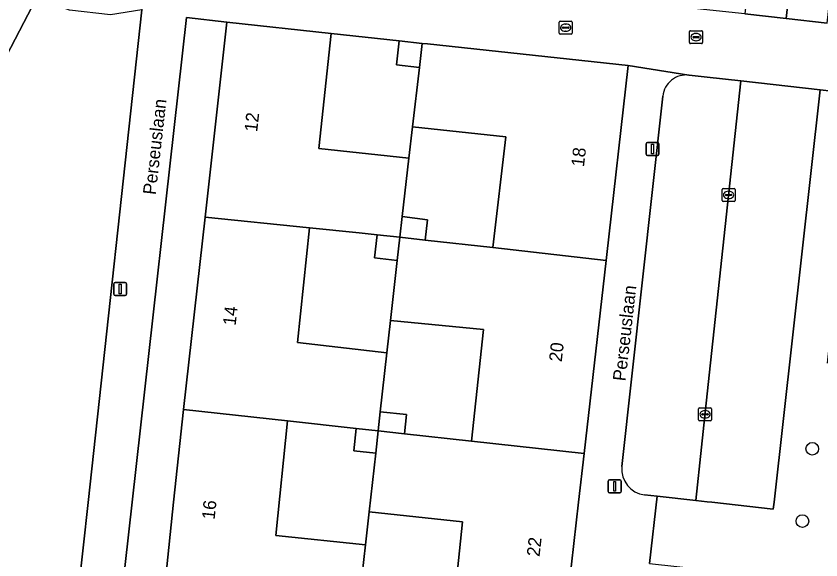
# Model space of a CAD drawing. Extents: x 162396 to 163643, y 386452 to 387406.
# Drawn here: x 162446.5 to 162508.8, y 386495.5 to 386537.6 of the extents above; entities that cross this region are included whole.
import ezdxf

# ---------------------------------------------------------------- set-up
doc = ezdxf.new("R2010")
doc.units = 0
for name, color, linetype in [('IMGEO_Boom', 7, 'Continuous'), ('IMGEO_Erf', 7, 'Continuous'), ('IMGEO_Groenvoorziening', 7, 'Continuous'), ('IMGEO_Kolk', 7, 'Continuous'), ('IMGEO_Lichtmast', 7, 'Continuous'), ('IMGEO_Openbare_ruimte_label', 7, 'Continuous'), ('IMGEO_Pand', 7, 'Continuous'), ('IMGEO_Pand_nummerreeks', 7, 'Continuous'), ('IMGEO_Parkeervlak_open', 7, 'Continuous'), ('IMGEO_Rijbaan_lokaal_open', 7, 'Continuous'), ('IMGEO_Rioolput', 7, 'Continuous'), ('IMGEO_Voetpad_open', 7, 'Continuous')]:
    doc.layers.add(name, color=color, linetype=linetype)

msp = doc.modelspace()

# ---------------------------------------------------------------- linework, layer by layer
at = {"layer": 'IMGEO_Boom'}
for centre in [(162508.129, 386504.13), (162507.359, 386498.541)]:
    msp.add_circle(centre, 0.489, dxfattribs=at)
at = {"layer": 'IMGEO_Erf'}
for points in [[(162461.151, 386522.026), (162461.178, 386522.265), (162462.829, 386537.098), (162459.71, 386537.473), (162455.514, 386500), (162454.691, 386492.655), (162457.914, 386492.254), (162458.699, 386500), (162459.496, 386507.157)], [(162477.734, 386533.596), (162475.952, 386533.791), (162476.165, 386535.656), (162470.911, 386536.224), (162469.96, 386527.332), (162476.921, 386526.579), (162477.203, 386529.019)], [(162484.408, 386528.229), (162477.203, 386529.019), (162476.921, 386526.579), (162476.399, 386522.083), (162478.36, 386521.836), (162478.177, 386520.258), (162483.425, 386519.678)], [(162476.006, 386518.688), (162474.26, 386518.877), (162474.467, 386520.667), (162473.081, 386520.82), (162469.226, 386521.21), (162468.304, 386512.352), (162475.22, 386511.55), (162475.508, 386514.053)], [(162482.69, 386513.338), (162475.508, 386514.053), (162475.22, 386511.55), (162474.711, 386506.99), (162476.735, 386506.789), (162476.571, 386505.296), (162481.773, 386504.728)], [(162474.353, 386503.793), (162472.651, 386503.961), (162472.83, 386505.703), (162467.534, 386506.281), (162466.637, 386497.441), (162473.561, 386496.713), (162473.847, 386499.268)], [(162481.076, 386498.493), (162473.847, 386499.268), (162473.561, 386496.713), (162473.053, 386492.171), (162475.01, 386491.977), (162474.813, 386490.373), (162479.926, 386489.804), (162480.167, 386489.777)]]:
    msp.add_lwpolyline(points, close=True, dxfattribs=at)
at = {"layer": 'IMGEO_Groenvoorziening'}
msp.add_lwpolyline([(162448.106, 386538.987), (162448.752, 386543.51), (162447.678, 386544.657), (162445.726, 386541.877), (162440.223, 386533.06), (162439.081, 386530.869), (162438.347, 386528.973), (162436.396, 386525.055), (162439.87, 386523.156)], close=True, dxfattribs=at)
for points in [[(162456.255, 386538.063), (162453.833, 386537.665), (162450.665, 386538.022), (162448.106, 386538.987), (162439.87, 386523.156), (162436.396, 386525.055), (162434.169, 386520.583), (162432.096, 386516.885), (162427.708, 386506.981), (162427.991, 386506.875), (162431.682, 386505.492), (162432.408, 386505.149), (162433.047, 386504.663), (162433.782, 386503.713), (162434.049, 386503.368), (162434.634, 386501.453), (162434.381, 386499.718), (162426.756, 386491.057), (162424.097, 386490.065), (162419.332, 386490.597), (162417.794, 386486.43), (162447.343, 386483.029)], [(162450.572, 386485.975), (162452.109, 386499.982), (162456.255, 386538.063)]]:
    msp.add_lwpolyline(points, dxfattribs=at)
at = {"layer": 'IMGEO_Kolk'}
for p, q in [((162488.549, 386536.249), (162488.549, 386537.101)), ((162488.624, 386537.175), (162489.476, 386537.175)), ((162489.037, 386536.955), (162489.062, 386536.955)), ((162489.55, 386537.101), (162489.55, 386536.249)), ((162489.476, 386536.175), (162488.624, 386536.175)), ((162488.808, 386536.669), (162488.808, 386536.681)), ((162489.246, 386536.632), (162488.848, 386536.632)), ((162488.851, 386536.718), (162489.249, 386536.718)), ((162489.06, 386536.395), (162489.035, 386536.395)), ((162489.292, 386536.681), (162489.292, 386536.669)), ((162501.155, 386523.327), (162501.155, 386524.179)), ((162501.23, 386524.253), (162502.082, 386524.253)), ((162501.414, 386523.747), (162501.414, 386523.759)), ((162501.852, 386523.71), (162501.454, 386523.71)), ((162501.457, 386523.796), (162501.855, 386523.796)), ((162501.643, 386524.033), (162501.668, 386524.033)), ((162501.898, 386523.759), (162501.898, 386523.747)), ((162502.156, 386524.179), (162502.156, 386523.327)), ((162502.082, 386523.253), (162501.23, 386523.253)), ((162501.666, 386523.473), (162501.641, 386523.473)), ((162499.329, 386506.373), (162499.329, 386507.225)), ((162499.404, 386507.299), (162500.256, 386507.299)), ((162499.817, 386507.079), (162499.842, 386507.079)), ((162500.33, 386507.225), (162500.33, 386506.373)), ((162500.256, 386506.299), (162499.404, 386506.299)), ((162499.588, 386506.793), (162499.588, 386506.805)), ((162500.026, 386506.756), (162499.628, 386506.756)), ((162499.631, 386506.842), (162500.029, 386506.842)), ((162499.84, 386506.519), (162499.815, 386506.519)), ((162500.072, 386506.805), (162500.072, 386506.793))]:
    msp.add_line(p, q, dxfattribs=at)
for points in [[(162488.549, 386536.249), (162488.549, 386537.101)], [(162488.624, 386537.175), (162489.476, 386537.175)], [(162489.55, 386537.101), (162489.55, 386536.249)], [(162489.476, 386536.175), (162488.624, 386536.175)], [(162501.155, 386523.327), (162501.155, 386524.179)], [(162501.23, 386524.253), (162502.082, 386524.253)], [(162502.156, 386524.179), (162502.156, 386523.327)], [(162502.082, 386523.253), (162501.23, 386523.253)], [(162499.329, 386506.373), (162499.329, 386507.225)], [(162499.404, 386507.299), (162500.256, 386507.299)], [(162500.33, 386507.225), (162500.33, 386506.373)], [(162500.256, 386506.299), (162499.404, 386506.299)]]:
    msp.add_lwpolyline(points, dxfattribs=at)
for centre, radius, start, end in [((162488.626, 386537.099), 0.0765, 91.55205, 178.44795), ((162488.626, 386537.099), 0.0765, 91.55205, 178.44795), ((162489.474, 386537.099), 0.0765, 1.55205, 88.44795), ((162489.474, 386537.099), 0.0765, 1.55205, 88.44795), ((162488.626, 386536.251), 0.0765, 181.55205, 268.44795), ((162488.626, 386536.251), 0.0765, 181.55205, 268.44795), ((162488.848, 386536.678), 0.0403, 85.87752, 175.75265), ((162488.845, 386536.668), 0.0366, 178.93798, 274.71019), ((162489.249, 386536.675), 0.043, 264.86636, 352.45326), ((162489.253, 386536.68), 0.0386, 1.73085, 96.63898), ((162489.474, 386536.251), 0.0765, 271.55205, 358.44795), ((162489.474, 386536.251), 0.0765, 271.55205, 358.44795), ((162501.232, 386524.177), 0.0765, 91.55205, 178.44795), ((162501.232, 386524.177), 0.0765, 91.55205, 178.44795), ((162501.454, 386523.756), 0.0403, 85.87752, 175.75265), ((162501.451, 386523.746), 0.0366, 178.93798, 274.71019), ((162501.855, 386523.753), 0.043, 264.86636, 352.45326), ((162501.859, 386523.758), 0.0386, 1.73085, 96.63898), ((162502.08, 386524.177), 0.0765, 1.55205, 88.44795), ((162502.08, 386524.177), 0.0765, 1.55205, 88.44795), ((162501.232, 386523.329), 0.0765, 181.55205, 268.44795), ((162501.232, 386523.329), 0.0765, 181.55205, 268.44795), ((162502.08, 386523.329), 0.0765, 271.55205, 358.44795), ((162502.08, 386523.329), 0.0765, 271.55205, 358.44795), ((162499.406, 386507.223), 0.0765, 91.55205, 178.44795), ((162499.406, 386507.223), 0.0765, 91.55205, 178.44795), ((162500.254, 386507.223), 0.0765, 1.55205, 88.44795), ((162500.254, 386507.223), 0.0765, 1.55205, 88.44795), ((162499.406, 386506.375), 0.0765, 181.55205, 268.44795), ((162499.406, 386506.375), 0.0765, 181.55205, 268.44795), ((162499.628, 386506.802), 0.0403, 85.87752, 175.75265), ((162499.625, 386506.792), 0.0366, 178.93798, 274.71019), ((162500.029, 386506.799), 0.043, 264.86636, 352.45326), ((162500.033, 386506.804), 0.0386, 1.73085, 96.63898), ((162500.254, 386506.375), 0.0765, 271.55205, 358.44795), ((162500.254, 386506.375), 0.0765, 271.55205, 358.44795)]:
    msp.add_arc(centre, radius, start, end, dxfattribs=at)
for centre, major_axis, ratio, start_param, end_param in [((162489.036, 386536.675), (-0.387, 0.002), 0.722429, 4.712389, 7.853982), ((162489.061, 386536.675), (-0.39, 0.002), 0.717154, 1.570796, 4.712389), ((162501.642, 386523.753), (-0.387, 0.002), 0.722429, 4.712389, 7.853982), ((162501.667, 386523.753), (-0.39, 0.002), 0.717154, 1.570796, 4.712389), ((162499.816, 386506.799), (-0.387, 0.002), 0.722429, 4.712389, 7.853982), ((162499.841, 386506.799), (-0.39, 0.002), 0.717154, 1.570796, 4.712389)]:
    msp.add_ellipse(centre, major_axis=major_axis, ratio=ratio, start_param=start_param, end_param=end_param, dxfattribs=at)
at = {"layer": 'IMGEO_Lichtmast'}
for p, q in [((162495.277, 386526.894), (162495.277, 386527.694)), ((162495.277, 386527.694), (162495.277, 386526.894)), ((162495.377, 386527.794), (162496.167, 386527.794)), ((162496.167, 386527.794), (162495.377, 386527.794)), ((162496.267, 386527.694), (162496.267, 386526.894)), ((162496.267, 386526.894), (162496.267, 386527.694)), ((162496.167, 386526.794), (162495.377, 386526.794)), ((162495.377, 386526.794), (162496.167, 386526.794)), ((162454.087, 386516.081), (162454.087, 386516.881)), ((162454.087, 386516.881), (162454.087, 386516.081)), ((162454.187, 386516.981), (162454.977, 386516.981)), ((162454.977, 386516.981), (162454.187, 386516.981)), ((162455.077, 386516.881), (162455.077, 386516.081)), ((162455.077, 386516.081), (162455.077, 386516.881)), ((162454.977, 386515.981), (162454.187, 386515.981)), ((162454.187, 386515.981), (162454.977, 386515.981)), ((162492.346, 386500.833), (162492.346, 386501.633)), ((162492.346, 386501.633), (162492.346, 386500.833)), ((162492.446, 386501.733), (162493.236, 386501.733)), ((162493.236, 386501.733), (162492.446, 386501.733)), ((162493.336, 386501.633), (162493.336, 386500.833)), ((162493.336, 386500.833), (162493.336, 386501.633)), ((162493.236, 386500.733), (162492.446, 386500.733)), ((162492.446, 386500.733), (162493.236, 386500.733))]:
    msp.add_line(p, q, dxfattribs=at)
for points in [[(162495.697, 386527.669), (162495.847, 386527.669), (162495.847, 386526.919), (162495.697, 386526.919), (162495.697, 386527.669)], [(162454.507, 386516.856), (162454.657, 386516.856), (162454.657, 386516.106), (162454.507, 386516.106), (162454.507, 386516.856)], [(162492.766, 386501.608), (162492.916, 386501.608), (162492.916, 386500.858), (162492.766, 386500.858), (162492.766, 386501.608)]]:
    msp.add_lwpolyline(points, dxfattribs=at)
for centre, start, end in [((162495.377, 386527.694), 90, 180), ((162495.377, 386527.694), 90, 180), ((162496.167, 386527.694), 0, 90), ((162496.167, 386527.694), 360, 90), ((162495.377, 386526.894), 180, 270), ((162495.377, 386526.894), 180, 270), ((162496.167, 386526.894), 270, 0), ((162496.167, 386526.894), 270, 0), ((162454.187, 386516.881), 90, 180), ((162454.187, 386516.881), 90, 180), ((162454.977, 386516.881), 0, 90), ((162454.977, 386516.881), 360, 90), ((162454.187, 386516.081), 180, 270), ((162454.187, 386516.081), 180, 270), ((162454.977, 386516.081), 270, 0), ((162454.977, 386516.081), 270, 0), ((162492.446, 386501.633), 90, 180), ((162492.446, 386501.633), 90, 180), ((162493.236, 386501.633), 0, 90), ((162493.236, 386501.633), 360, 90), ((162492.446, 386500.833), 180, 270), ((162492.446, 386500.833), 180, 270), ((162493.236, 386500.833), 270, 0), ((162493.236, 386500.833), 270, 0)]:
    msp.add_arc(centre, 0.1, start, end, dxfattribs=at)
at = {"layer": 'IMGEO_Pand'}
for points in [[(162506.743, 386543.105), (162503.557, 386543.507), (162502.907, 386537.733), (162506.098, 386537.374)], [(162509.928, 386542.705), (162506.743, 386543.105), (162506.098, 386537.374), (162509.288, 386537.015)], [(162470.911, 386536.224), (162462.829, 386537.098), (162461.178, 386522.265), (162461.151, 386522.026), (162469.226, 386521.21), (162473.081, 386520.82), (162474.467, 386520.667), (162476.209, 386520.475), (162476.399, 386522.083), (162476.921, 386526.579), (162469.96, 386527.332)], [(162477.95, 386535.463), (162476.165, 386535.656), (162475.952, 386533.791), (162477.734, 386533.596)], [(162493.896, 386533.74), (162478.369, 386535.418), (162477.95, 386535.463), (162477.734, 386533.596), (162477.203, 386529.019), (162484.408, 386528.229), (162483.425, 386519.678), (162492.179, 386518.692), (162492.205, 386518.917)], [(162469.226, 386521.21), (162461.151, 386522.026), (162459.496, 386507.157), (162467.534, 386506.281), (162472.83, 386505.703), (162474.546, 386505.516), (162474.711, 386506.99), (162475.22, 386511.55), (162468.304, 386512.352)], [(162476.399, 386522.083), (162476.209, 386520.475), (162478.177, 386520.258), (162478.36, 386521.836)], [(162476.209, 386520.475), (162474.467, 386520.667), (162474.26, 386518.877), (162476.006, 386518.688)], [(162492.179, 386518.692), (162483.425, 386519.678), (162478.177, 386520.258), (162476.209, 386520.475), (162476.006, 386518.688), (162475.508, 386514.053), (162482.69, 386513.338), (162481.773, 386504.728), (162490.478, 386503.779)], [(162473.561, 386496.713), (162466.637, 386497.441), (162467.534, 386506.281), (162459.496, 386507.157), (162458.699, 386500), (162457.914, 386492.254), (162472.876, 386490.589), (162473.053, 386492.171)], [(162474.711, 386506.99), (162474.546, 386505.516), (162476.571, 386505.296), (162476.735, 386506.789)], [(162474.546, 386505.516), (162472.83, 386505.703), (162472.651, 386503.961), (162474.353, 386503.793)], [(162490.047, 386500), (162490.478, 386503.779), (162481.773, 386504.728), (162476.571, 386505.296), (162474.546, 386505.516), (162474.353, 386503.793), (162473.847, 386499.268), (162481.076, 386498.493), (162480.167, 386489.777), (162479.926, 386489.804), (162479.376, 386484.814), (162488.203, 386483.841), (162488.771, 386488.819)]]:
    msp.add_lwpolyline(points, close=True, dxfattribs=at)
at = {"layer": 'IMGEO_Parkeervlak_open'}
msp.add_lwpolyline([(162499.111, 386500.137), (162500, 386500.039), (162500.348, 386500), (162505.108, 386499.473), (162505.167, 386500), (162508.736, 386531.868), (162502.604, 386532.559), (162500, 386508.389)], close=True, dxfattribs=at)
at = {"layer": 'IMGEO_Rijbaan_lokaal_open'}
for points in [[(162495.149, 386500.573), (162496.117, 386500.466), (162499.111, 386500.137), (162500, 386508.389), (162502.604, 386532.559)], [(162502.604, 386532.559), (162500, 386532.852), (162498.593, 386533.011)], [(162496.567, 386531.391), (162493.399, 386502.758)]]:
    msp.add_lwpolyline(points, dxfattribs=at)
for centre, radius, start, end in [((162498.389, 386531.19), 1.833, 83.59943, 173.6926), ((162495.367, 386502.541), 1.98, 173.71783, 263.66571)]:
    msp.add_arc(centre, radius, start, end, dxfattribs=at)
at = {"layer": 'IMGEO_Rioolput'}
for p, q in [((162498.639, 386535.517), (162498.639, 386536.369)), ((162498.714, 386536.443), (162499.566, 386536.443)), ((162499.127, 386536.223), (162499.152, 386536.223)), ((162499.64, 386536.369), (162499.64, 386535.517)), ((162498.898, 386535.937), (162498.898, 386535.949)), ((162499.336, 386535.9), (162498.938, 386535.9)), ((162498.941, 386535.986), (162499.339, 386535.986)), ((162499.15, 386535.663), (162499.125, 386535.663)), ((162499.382, 386535.949), (162499.382, 386535.937)), ((162499.566, 386535.443), (162498.714, 386535.443))]:
    msp.add_line(p, q, dxfattribs=at)
for points in [[(162498.639, 386535.517), (162498.639, 386536.369)], [(162498.714, 386536.443), (162499.566, 386536.443)], [(162499.64, 386536.369), (162499.64, 386535.517)], [(162499.566, 386535.443), (162498.714, 386535.443)]]:
    msp.add_lwpolyline(points, dxfattribs=at)
for centre, radius, start, end in [((162498.716, 386536.367), 0.0765, 91.55205, 178.44795), ((162498.716, 386536.367), 0.0765, 91.55205, 178.44795), ((162499.564, 386536.367), 0.0765, 1.55205, 88.44795), ((162499.564, 386536.367), 0.0765, 1.55205, 88.44795), ((162498.938, 386535.946), 0.0403, 85.87752, 175.75265), ((162498.935, 386535.936), 0.0366, 178.93798, 274.71019), ((162499.339, 386535.943), 0.043, 264.86636, 352.45326), ((162499.343, 386535.948), 0.0386, 1.73085, 96.63898), ((162498.716, 386535.519), 0.0765, 181.55205, 268.44795), ((162498.716, 386535.519), 0.0765, 181.55205, 268.44795), ((162499.564, 386535.519), 0.0765, 271.55205, 358.44795), ((162499.564, 386535.519), 0.0765, 271.55205, 358.44795)]:
    msp.add_arc(centre, radius, start, end, dxfattribs=at)
for centre, major_axis, ratio, start_param, end_param in [((162499.126, 386535.943), (-0.387, 0.002), 0.722429, 4.712389, 7.853982), ((162499.151, 386535.943), (-0.39, 0.002), 0.717154, 1.570796, 4.712389)]:
    msp.add_ellipse(centre, major_axis=major_axis, ratio=ratio, start_param=start_param, end_param=end_param, dxfattribs=at)
at = {"layer": 'IMGEO_Voetpad_open'}
for points in [[(162509.288, 386537.015), (162506.098, 386537.374), (162502.907, 386537.733), (162499.717, 386538.092), (162496.527, 386538.451), (162493.336, 386538.81), (162491.064, 386539.065), (162488.923, 386539.306), (162486.439, 386539.585), (162478.21, 386540.51), (162478.229, 386540.682), (162476.066, 386540.905), (162474.859, 386540.892), (162456.771, 386542.788), (162456.255, 386538.063), (162452.109, 386499.982), (162450.572, 386485.975)], [(162453.763, 386484.458), (162454.691, 386492.655), (162455.514, 386500), (162459.71, 386537.473)], [(162459.71, 386537.473), (162462.829, 386537.098), (162470.911, 386536.224), (162476.165, 386535.656), (162477.95, 386535.463), (162478.369, 386535.418), (162493.896, 386533.74), (162498.572, 386533.018), (162498.593, 386533.011), (162500, 386532.852), (162502.604, 386532.559), (162508.736, 386531.868), (162510.539, 386531.667)], [(162498.593, 386533.011), (162498.572, 386533.018), (162493.896, 386533.74), (162492.205, 386518.917), (162492.179, 386518.692), (162490.478, 386503.779), (162490.047, 386500), (162488.771, 386488.819), (162488.203, 386483.841), (162488.032, 386482.345), (162487.967, 386481.777), (162487.855, 386480.819)], [(162509.296, 386510.744), (162510.746, 386524.31), (162509.639, 386524.426), (162510.539, 386531.667), (162508.736, 386531.868), (162505.167, 386500), (162505.108, 386499.473), (162500.348, 386500), (162500, 386500.039), (162499.111, 386500.137), (162496.117, 386500.466), (162495.544, 386495.264), (162500, 386494.773), (162510.731, 386493.592), (162525.614, 386491.953), (162540.596, 386490.304), (162555.461, 386488.667), (162570.324, 386487.031), (162575.176, 386486.432)], [(162493.399, 386502.758), (162496.567, 386531.391)], [(162495.544, 386495.264), (162496.117, 386500.466), (162495.149, 386500.573)]]:
    msp.add_lwpolyline(points, dxfattribs=at)
for centre, radius, start, end in [((162498.389, 386531.19), 1.833, 83.59943, 173.6926), ((162495.367, 386502.541), 1.98, 173.71783, 263.66571)]:
    msp.add_arc(centre, radius, start, end, dxfattribs=at)

# ---------------------------------------------------------------- texts
at = {"layer": 'IMGEO_Openbare_ruimte_label'}
for p in [(162457.332, 386523.725), (162493.68, 386509.323)]:
    msp.add_text('Perseuslaan', height=1, rotation=83.51434, dxfattribs=at).set_placement(p)
at = {"layer": 'IMGEO_Pand_nummerreeks'}
for s, rotation, p in [('12', 83.64611, (162465.183, 386528.584)), ('18', 83.49141, (162490.463, 386525.886)), ('14', 83.64611, (162463.516, 386513.616)), ('20', 83.49141, (162488.744, 386510.816)), ('16', 83.94405, (162461.889, 386498.628)), ('22', 83.49141, (162487.026, 386495.761))]:
    msp.add_text(s, height=1, rotation=rotation, dxfattribs=at).set_placement(p)

doc.saveas('drawing.dxf')
